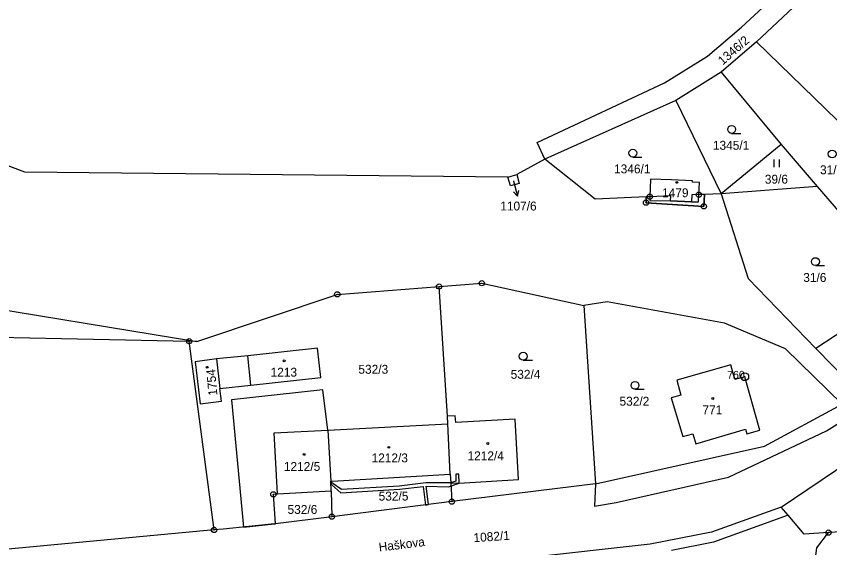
# Model space of a CAD drawing. Extents: x -680203 to -673936, y -1102717 to -1093650.
# Drawn here: x -678995.9 to -678840.6, y -1098865 to -1098763.5 of the extents above; entities that cross this region are included whole.
import ezdxf

# ---------------------------------------------------------------- set-up
doc = ezdxf.new("R2010")
doc.units = 0
for name, color, linetype in [('SOxx02xx_Koleje_param další_Popis10', 7, 'Continuous'), ('SOxx02xx_Staničení_Popis10', 7, 'Continuous'), ('SOxxxxxx_Koleje_hlavní_body_Popis10', 7, 'Continuous'), ('SOxxxxxx_Koleje_LN_parametry_Popis10', 7, 'Continuous'), ('SOxxxxxx_Koleje_param další_Popis10', 7, 'Continuous'), ('SOxxxxxx_Osa_bod_P', 7, 'Continuous'), ('SOxxxxxx_Staničení_Popis10', 7, 'Continuous'), ('x_prac', 7, 'Continuous')]:
    doc.layers.add(name, color=color, linetype=linetype)

msp = doc.modelspace()

# ---------------------------------------------------------------- linework, layer by layer
at = {"layer": 'SOxx02xx_Koleje_param další_Popis10'}
for centre, radius in [((-678874.95, -1098797.98), 0.5), ((-678874.95, -1098797.98), 0.0303), ((-678865.58, -1098797.59), 0.5), ((-678865.58, -1098797.59), 0.0303), ((-678875.68, -1098799.12), 0.5), ((-678875.68, -1098799.12), 0.0303), ((-678864.64, -1098799.82), 0.5), ((-678864.64, -1098799.82), 0.0303), ((-678915.21, -1098815.13), 0.5), ((-678915.21, -1098815.13), 0.0303), ((-678907.05, -1098814.5), 0.5), ((-678907.05, -1098814.5), 0.0303), ((-678934.64, -1098816.62), 0.5), ((-678934.64, -1098816.62), 0.0303), ((-678962.94, -1098825.57), 0.5), ((-678962.94, -1098825.57), 0.0303), ((-678856.83, -1098832.35), 0.75), ((-678856.83, -1098832.35), 0.03), ((-678946.85, -1098854.8), 0.5), ((-678946.85, -1098854.8), 0.0303), ((-678912.76, -1098856.2), 0.5), ((-678912.76, -1098856.2), 0.0303), ((-678935.67, -1098859.07), 0.5), ((-678935.67, -1098859.07), 0.0303), ((-678958.17, -1098861.6), 0.5), ((-678958.17, -1098861.6), 0.0303), ((-678840.82, -1098862.11), 0.5), ((-678840.82, -1098862.11), 0.0303)]:
    msp.add_circle(centre, radius, dxfattribs=at)
at = {"layer": 'SOxx02xx_Staničení_Popis10'}
for p, q in [((-678900.97, -1098794.97), (-678900.97, -1098795)), ((-678900.97, -1098795), (-678900.24, -1098797.91)), ((-678900.24, -1098797.91), (-678900.97, -1098797.06)), ((-678900.24, -1098797.91), (-678900, -1098796.82))]:
    msp.add_line(p, q, dxfattribs=at)
at = {"layer": 'SOxxxxxx_Koleje_hlavní_body_Popis10'}
for p, q in [((-678859.33, -1098785.89), (-678857.58, -1098785.89)), ((-678878.2, -1098790.41), (-678876.45, -1098790.41)), ((-678851.2, -1098792.36), (-678851.2, -1098790.86)), ((-678850.2, -1098792.36), (-678850.2, -1098790.86)), ((-678843.33, -1098811.12), (-678841.58, -1098811.12)), ((-678899.14, -1098829.19), (-678897.39, -1098829.19)), ((-678877.79, -1098834.75), (-678876.04, -1098834.75))]:
    msp.add_line(p, q, dxfattribs=at)
for centre in [(-678859.33, -1098785.14), (-678878.2, -1098789.66), (-678840.14, -1098789.82), (-678843.33, -1098810.37), (-678899.14, -1098828.44), (-678877.79, -1098834)]:
    msp.add_circle(centre, 0.75, dxfattribs=at)
at = {"layer": 'SOxxxxxx_Koleje_LN_parametry_Popis10'}
for points in [[(-678875.63, -1098798.01), (-678875.68, -1098799.12), (-678864.64, -1098799.82), (-678864.51, -1098797.54), (-678865.58, -1098797.59), (-678866.91, -1098797.65), (-678866.97, -1098798.93), (-678871.01, -1098798.8), (-678870.96, -1098797.82), (-678874.95, -1098797.98)], [(-678952.53, -1098861.04), (-678946.6, -1098860.44), (-678946.43, -1098860.42), (-678946.85, -1098854.8), (-678946.08, -1098854.68), (-678946.7, -1098843.09), (-678936.43, -1098842.56), (-678937.4, -1098834.86), (-678954.83, -1098836.76)], [(-678935.7, -1098852.98), (-678933.97, -1098854.5), (-678922.74, -1098853.83), (-678918.27, -1098853.28), (-678917.82, -1098856.84), (-678917.23, -1098856.76), (-678917.67, -1098853.26), (-678913.43, -1098853.38), (-678911.38, -1098852.65), (-678911.41, -1098850.93), (-678911.99, -1098850.94), (-678911.98, -1098852.26), (-678912.98, -1098852.63), (-678917.75, -1098852.62), (-678922.8, -1098853.23), (-678933.81, -1098853.88), (-678935.66, -1098852.63), (-678935.86, -1098852.61), (-678935.9, -1098852.95)]]:
    msp.add_lwpolyline(points, close=True, dxfattribs=at)
at = {"layer": 'SOxxxxxx_Koleje_param další_Popis10'}
for centre in [(-678869.78, -1098795.25), (-678944.77, -1098829.31), (-678959.48, -1098830.55), (-678862.94, -1098836.52), (-678924.82, -1098845.83), (-678905.88, -1098845.09), (-678940.99, -1098847.18)]:
    msp.add_circle(centre, 0.175, dxfattribs=at)
at = {"layer": 'SOxxxxxx_Staničení_Popis10'}
msp.add_line((-678951.15, -1098833.94), (-678951.75, -1098828.33), dxfattribs=at)
at = {"layer": 'x_prac'}
for p, q in [((-678838.7, -1098753.46), (-678854.59, -1098768.41)), ((-678854.59, -1098768.41), (-678861.33, -1098774.19)), ((-678832.37, -1098790.01), (-678854.59, -1098768.41)), ((-678861.33, -1098774.19), (-678870.01, -1098779.62)), ((-678861.33, -1098774.19), (-678849.84, -1098788.03)), ((-678870.01, -1098779.62), (-678895.01, -1098790.82)), ((-678870.01, -1098779.62), (-678861.31, -1098797.41)), ((-678849.84, -1098788.03), (-678861.31, -1098797.41)), ((-678849.84, -1098788.03), (-678842.98, -1098796.02)), ((-678895.01, -1098790.82), (-678900.38, -1098793.74)), ((-678902.07, -1098794.22), (-678900.38, -1098793.74)), ((-678849.84, -1098857.28), (-678756.4, -1098793.66)), ((-678842.98, -1098796.02), (-678861.31, -1098797.41)), ((-678842.98, -1098796.02), (-678829.78, -1098811.41)), ((-678913.62, -1098839.88), (-678915.21, -1098815.13)), ((-678887.56, -1098818.75), (-678885.34, -1098852.77)), ((-679045.52, -1098823.88), (-678962.94, -1098825.57)), ((-678961.44, -1098825.6), (-678962.94, -1098825.57)), ((-678958.17, -1098861.6), (-678962.94, -1098825.57)), ((-678843.22, -1098826.93), (-678834.82, -1098835.61)), ((-678957.7, -1098828.93), (-678957.09, -1098834.58)), ((-678913.54, -1098841.33), (-678913.62, -1098839.88)), ((-678936.43, -1098842.56), (-678913.54, -1098841.33)), ((-678913.09, -1098850.93), (-678913.54, -1098841.33)), ((-678936.43, -1098842.56), (-678935.87, -1098852.29)), ((-678913.09, -1098850.93), (-678912.98, -1098852.63)), ((-678935.78, -1098854.12), (-678935.87, -1098852.29)), ((-678912.98, -1098852.63), (-678912.76, -1098856.2)), ((-678885.34, -1098852.77), (-678912.76, -1098856.2)), ((-678946.08, -1098854.68), (-678935.78, -1098854.12)), ((-678935.78, -1098854.12), (-678935.67, -1098859.07)), ((-678912.76, -1098856.2), (-678935.67, -1098859.07)), ((-678848.54, -1098858.81), (-678849.84, -1098857.28)), ((-678935.67, -1098859.07), (-678946.43, -1098860.42)), ((-678845.48, -1098862.4), (-678848.54, -1098858.81)), ((-678958.17, -1098861.6), (-679013.68, -1098866.74)), ((-678956.46, -1098861.44), (-678958.17, -1098861.6)), ((-678819.23, -1098860.77), (-678840.82, -1098862.11)), ((-678840.82, -1098862.11), (-678845.48, -1098862.4)), ((-678843.05, -1098864.99), (-678840.82, -1098862.11)), ((-678843.3, -1098867.01), (-678843.05, -1098864.99))]:
    msp.add_line(p, q, dxfattribs=at)
for points in [[(-678902.07, -1098794.22), (-678994.34, -1098793.28), (-679089.82, -1098757.03), (-679219.58, -1098726.45), (-679290.48, -1098715.53), (-679368.28, -1098699.15), (-679441.53, -1098681.76), (-679497.79, -1098663.1)], [(-678895.01, -1098790.82), (-678896.44, -1098787.62), (-678872.12, -1098776.25), (-678863.92, -1098771.16), (-678857.47, -1098765.6), (-678841.95, -1098751.27)], [(-679215.95, -1098769.72), (-679056.09, -1098810.11), (-678961.44, -1098825.6)], [(-678885.34, -1098852.77), (-678885.49, -1098857.03), (-678881.37, -1098856.33), (-678859.93, -1098851.5), (-678841.2, -1098842.68), (-678830.47, -1098835.96), (-678804.58, -1098817.71), (-678779.16, -1098799.07), (-678767.3, -1098788.04), (-678760.95, -1098779.31)], [(-678861.31, -1098797.41), (-678864.51, -1098797.54), (-678864.64, -1098799.82), (-678875.68, -1098799.12), (-678875.63, -1098798.01), (-678885.41, -1098798.45), (-678895.01, -1098790.82)], [(-678900.38, -1098793.74), (-678899.9, -1098795.44), (-678901.59, -1098795.92), (-678902.07, -1098794.22)], [(-678870.81, -1098794.78), (-678874.81, -1098794.65), (-678874.95, -1098797.98), (-678874.98, -1098798.73), (-678871.01, -1098798.8), (-678866.97, -1098798.93), (-678865.64, -1098798.99), (-678865.58, -1098797.59), (-678865.49, -1098795.25), (-678866.79, -1098795.19), (-678866.78, -1098794.92), (-678870.81, -1098794.78)], [(-678861.31, -1098797.41), (-678856.15, -1098813.58), (-678843.22, -1098826.93)], [(-678829.78, -1098811.41), (-678835.28, -1098815.75), (-678832.17, -1098819.71), (-678843.22, -1098826.93)], [(-678961.44, -1098825.6), (-678934.64, -1098816.62), (-678915.21, -1098815.13)], [(-678915.21, -1098815.13), (-678907.05, -1098814.5), (-678887.56, -1098818.75)], [(-678838.21, -1098837.58), (-678849.05, -1098827.05), (-678860.67, -1098822.11), (-678883.08, -1098818.05), (-678887.56, -1098818.75)], [(-678957.09, -1098834.58), (-678951.15, -1098833.94), (-678937.78, -1098832.51), (-678938.39, -1098826.87), (-678951.75, -1098828.33), (-678957.7, -1098828.93)], [(-678957.7, -1098828.93), (-678961.81, -1098829.51), (-678960.83, -1098837.53), (-678956.72, -1098837.03), (-678957.09, -1098834.58)], [(-678856.4, -1098843.25), (-678853.97, -1098842.57), (-678854.22, -1098841.66), (-678856.83, -1098832.35), (-678858.74, -1098832.89), (-678859.5, -1098830.09), (-678869.81, -1098832.98), (-678869.01, -1098835.85), (-678870.9, -1098836.38), (-678868.66, -1098843.78), (-678866.73, -1098843.22), (-678866.17, -1098845.15), (-678856.66, -1098842.34), (-678856.4, -1098843.25)], [(-678885.34, -1098852.77), (-678853.07, -1098845.63), (-678838.21, -1098837.58)], [(-678912.98, -1098852.63), (-678911.38, -1098852.65), (-678900.02, -1098851.99), (-678900.68, -1098840.46), (-678912.03, -1098841.1), (-678912.1, -1098839.8), (-678913.62, -1098839.88)], [(-678946.08, -1098854.68), (-678946.7, -1098843.09), (-678936.43, -1098842.56)], [(-678935.87, -1098852.29), (-678935.62, -1098852.27), (-678913.09, -1098850.93)], [(-678946.43, -1098860.42), (-678946.85, -1098854.8), (-678946.08, -1098854.68)], [(-678849.84, -1098857.28), (-678863.16, -1098862.02), (-678874.9, -1098864.29), (-678897.76, -1098866.86), (-679015.26, -1098876.11), (-679031.07, -1098882.26), (-679049.51, -1098889.26), (-679080.89, -1098900.65), (-679131.28, -1098919.82)], [(-678848.54, -1098858.81), (-678862.79, -1098863.95), (-678870.8, -1098865.5)], [(-678946.43, -1098860.42), (-678946.6, -1098860.44), (-678956.46, -1098861.44)]]:
    msp.add_lwpolyline(points, dxfattribs=at)

# ---------------------------------------------------------------- texts
at = {"layer": 'SOxx02xx_Koleje_param další_Popis10'}
msp.add_text('760', height=1.5, dxfattribs=at).set_placement((-678860.17, -1098832.73))
at = {"layer": 'SOxx02xx_Staničení_Popis10'}
msp.add_text('Haškova', height=1.7, rotation=7, dxfattribs=at).set_placement((-678926.62, -1098865.74))
at = {"layer": 'SOxxxxxx_Osa_bod_P'}
for s, rotation, p in [('1346/2', 41, (-678861.04, -1098772.95)), ('1754', 95, (-678957.53, -1098835.89)), ('1082/1', 4, (-678908.57, -1098863.95))]:
    msp.add_text(s, height=1.7, rotation=rotation, dxfattribs=at).set_placement(p)
for s, p in [('1345/1', (-678862.91, -1098789.02)), ('1346/1', (-678881.78, -1098793.53)), ('31/5', (-678842.45, -1098793.7)), ('39/6', (-678852.99, -1098795.49)), ('1479', (-678872.62, -1098798.08)), ('1107/6', (-678903.52, -1098800.61)), ('31/6', (-678845.65, -1098814.25)), ('1213', (-678947.38, -1098832.33)), ('532/3', (-678930.61, -1098831.78)), ('532/4', (-678901.53, -1098832.74)), ('532/2', (-678880.74, -1098837.88)), ('771', (-678864.92, -1098839.54)), ('1212/3', (-678928.1, -1098848.7)), ('1212/4', (-678909.77, -1098848.3)), ('1212/5', (-678944.84, -1098850.33)), ('532/5', (-678926.74, -1098855.99)), ('532/6', (-678944.14, -1098858.54))]:
    msp.add_text(s, height=1.7, dxfattribs=at).set_placement(p)

doc.saveas('drawing.dxf')
